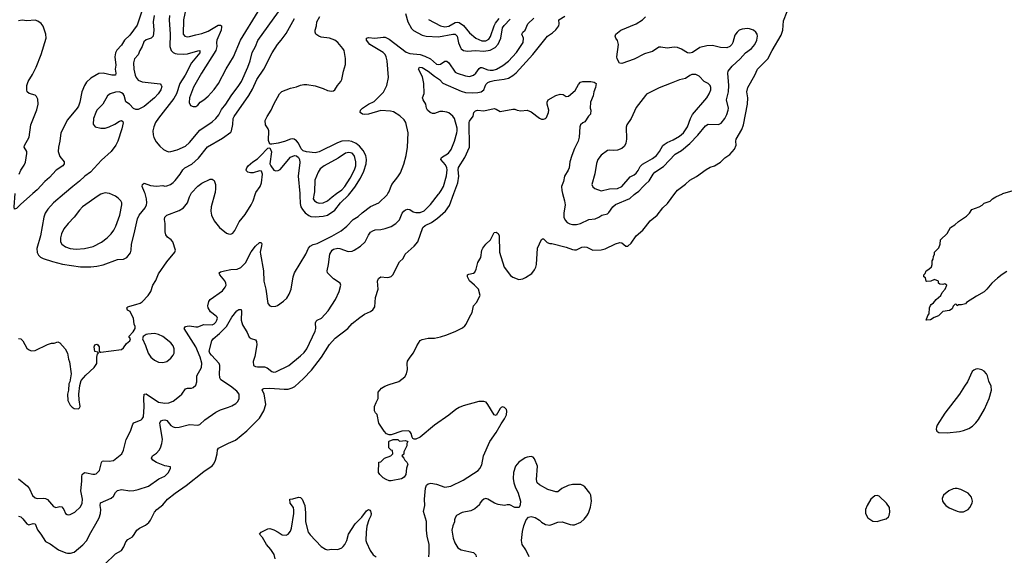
# Model space of a CAD drawing. Header units: inches. Extents: x 1473912 to 1647258, y 640388 to 773423.
# Tile 399 of 420: x 1623920 to 1633487, y 666485 to 671690. Entities that reach past the tile are written whole.
import ezdxf

# ---------------------------------------------------------------- set-up
doc = ezdxf.new("R2010")
doc.units = ezdxf.units.IN
doc.header["$MEASUREMENT"] = 0
for name, color, linetype in [('B6626', 7, 'Continuous'), ('B6627', 7, 'Continuous'), ('B6636', 7, 'Continuous'), ('B6637', 7, 'Continuous')]:
    doc.layers.add(name, color=color, linetype=linetype)

msp = doc.modelspace()

# ---------------------------------------------------------------- linework, layer by layer
at = {"layer": 'B6626', "color": 5}
for points, elevation in [([(1624048, 670000), (1623926.9, 669893.1), (1623890, 669854), (1623870, 669848.7), (1623866, 669870), (1623874.7, 670000)], 720), ([(1623908.4, 667228.4), (1623997.1, 667157.1), (1624015.3, 667130), (1624045.8, 667065.8), (1624070, 667043.1), (1624090, 667037), (1624150, 667041.6), (1624170, 667037.1), (1624190, 667028), (1624250, 666958.4), (1624270, 666948.8), (1624310, 666959.3), (1624330, 666955.5), (1624348.2, 666930), (1624366, 666890), (1624380.6, 666880.6), (1624390, 666877.6), (1624410, 666881.1), (1624454.7, 666905.3), (1624510, 666954.3), (1624527.4, 666990), (1624529.8, 667029.8), (1624515, 667110), (1624523.9, 667203.9), (1624523.1, 667250), (1624528, 667270), (1624550, 667288.7), (1624570, 667287.6), (1624630, 667271.7), (1624650, 667272), (1624662.2, 667277.8), (1624694.3, 667310), (1624713.3, 667386.7), (1624722, 667398), (1624735.6, 667404.4), (1624790, 667398.7), (1624830, 667404.9), (1624911.8, 667470), (1624930, 667506), (1624955.9, 667610), (1624998, 667690), (1625020.9, 667759.1), (1625030, 667772.2), (1625098.8, 667801.2), (1625109.9, 667810.1), (1625121.8, 667830), (1625131, 667929), (1625125.1, 668010), (1625130.8, 668049.2), (1625150, 668053.8), (1625270, 667974.2), (1625330, 667964.7), (1625370, 667965.4), (1625410, 667981.8), (1625473.7, 668030), (1625494.2, 668050), (1625530, 668101.1), (1625550, 668108.9), (1625590, 668108.7), (1625606, 668114), (1625630, 668137.1), (1625640.9, 668170), (1625642.7, 668230), (1625685.3, 668310), (1625688.7, 668351.3), (1625673.4, 668410), (1625632.3, 668512.3), (1625518.7, 668690), (1625530.7, 668709.3), (1625546.9, 668713.1), (1625570, 668714.2), (1625630, 668704), (1625650, 668706.8), (1625710, 668729.5), (1625790, 668723.8), (1625810, 668732.9), (1625825.1, 668750), (1625836.4, 668770), (1625841.3, 668790), (1625838, 668798), (1625829.4, 668810), (1625773.6, 668850), (1625749.8, 668889.8), (1625747.8, 668910), (1625756.9, 668950), (1625771.3, 668970), (1625890, 669056.4), (1625917.5, 669090), (1625924.6, 669110), (1625923.2, 669130), (1625912.4, 669152.4), (1625865.1, 669210), (1625856.9, 669230), (1625870, 669239), (1625909.4, 669250), (1625970, 669262.3), (1626033.1, 669266.9), (1626070, 669281.4), (1626113.5, 669326.5), (1626170, 669434.4), (1626210, 669490.2), (1626250, 669524.6), (1626264.9, 669524.9), (1626271.9, 669511.9), (1626271, 669491), (1626257.2, 669430), (1626259.1, 669410), (1626290.3, 669250), (1626292.2, 669150), (1626312.4, 669070), (1626332, 668932), (1626350, 668910.5), (1626370, 668904.2), (1626410, 668907), (1626426.1, 668913.9), (1626484.8, 668955.2), (1626514.6, 668985.4), (1626538.7, 669021.3), (1626559.1, 669070), (1626575.8, 669190), (1626589.6, 669230), (1626701.7, 669410), (1626725.3, 669470), (1626742.4, 669490), (1626770, 669504.4), (1626810, 669516.1), (1626952.7, 669587.3), (1627042.2, 669637.8), (1627097.8, 669682.2), (1627159.7, 669750), (1627210, 669778.5), (1627247.1, 669812.9), (1627330, 669875), (1627410, 669910.3), (1627490, 669988.7), (1627497.5, 670000)], 680), ([(1623910, 668593.4), (1623930, 668587.3), (1623950.7, 668570), (1623990, 668498), (1624004.5, 668484.5), (1624030, 668471), (1624070, 668474), (1624190, 668533.4), (1624230, 668544.9), (1624255.1, 668544.9), (1624290, 668558), (1624310, 668550.8), (1624360.7, 668490), (1624384, 668450), (1624394.8, 668390), (1624405.2, 668365.2), (1624421, 668250), (1624407.9, 668172.1), (1624398.8, 668150), (1624393, 668090), (1624383.8, 668050), (1624387.2, 667990), (1624410, 667945.5), (1624430, 667923.8), (1624450, 667912.7), (1624490, 667908), (1624502, 667918), (1624507, 667930), (1624497, 667997), (1624495.8, 668050), (1624504, 668136), (1624517.6, 668182.4), (1624563.3, 668236.7), (1624644.5, 668310), (1624669.3, 668350), (1624668, 668412), (1624676.4, 668443.6), (1624686, 668450), (1624678, 668458), (1624650, 668466), (1624644, 668510), (1624649, 668531), (1624670, 668538), (1624678, 668530), (1624690.8, 668510), (1624691.3, 668470), (1624698, 668458), (1624710, 668458.8), (1624910, 668485.3), (1624930, 668500.5), (1624958, 668542), (1624988.7, 668570), (1624998, 668590), (1624982, 668610), (1625023.3, 668656.7), (1625040.9, 668690), (1625040.9, 668710), (1625031.4, 668731.4), (1625024.7, 668790), (1625002, 668830), (1624994.2, 668854.2), (1624966.8, 668866.8), (1624961.2, 668890), (1624970, 668898.8), (1624990, 668906), (1625050, 668920.7), (1625090, 668936.3), (1625110, 668948.4), (1625169.6, 669010), (1625192.8, 669050), (1625215.1, 669110), (1625243.3, 669156.7), (1625270, 669219.1), (1625350, 669337.3), (1625428.7, 669430), (1625435.3, 669450), (1625409.2, 669530), (1625393.2, 669550), (1625357.1, 669577.1), (1625338.7, 669598.7), (1625332.8, 669630), (1625334, 669710), (1625328.2, 669750), (1625331.8, 669770), (1625350, 669790.3), (1625470, 669834.6), (1625510, 669861.3), (1625550.7, 669909.3), (1625571.1, 669970), (1625586.1, 670000)], 720), ([(1623910, 666864), (1623930, 666858), (1623950, 666840.5), (1623990, 666790.4), (1624010, 666780.4), (1624050, 666795.3), (1624070, 666790.4), (1624092.9, 666732.9), (1624126.7, 666690), (1624170, 666618.7), (1624217, 666597), (1624298.6, 666538.6), (1624367.3, 666507.3), (1624383.9, 666503.9), (1624414.9, 666505.1), (1624450, 666515.5), (1624534.7, 666585.3), (1624570, 666626), (1624610, 666705.5), (1624661.1, 666790), (1624691, 666850), (1624703.9, 666890), (1624707.6, 666930), (1624700.4, 666970), (1624706.1, 666993.9), (1624810, 667039.5), (1624830, 667060.4), (1624850, 667094.4), (1624870, 667113.7), (1624910, 667123.1), (1624990, 667110.4), (1625030, 667114.9), (1625070, 667123.8), (1625170, 667157), (1625272.5, 667227.5), (1625330, 667252.4), (1625365.1, 667290), (1625384, 667330), (1625386, 667346), (1625330, 667353.2), (1625247.9, 667387.9), (1625212.7, 667410), (1625201.2, 667430), (1625209, 667450), (1625250, 667477.1), (1625274.6, 667505.4), (1625287.6, 667530), (1625299.6, 667570), (1625307.6, 667610), (1625283.9, 667750), (1625283.1, 667770), (1625290, 667790.4), (1625310, 667799.5), (1625330, 667801.1), (1625350, 667793.4), (1625390, 667746.4), (1625410, 667732), (1625430, 667726.5), (1625470, 667729), (1625570, 667755.6), (1625651.2, 667748.8), (1625670, 667754.9), (1625719.2, 667800.8), (1625824.4, 667875.6), (1625870, 667899.5), (1625950, 667923.7), (1625982, 667938), (1626019.2, 667960.8), (1626039.1, 667980.9), (1626053.3, 668010), (1626052.6, 668050), (1626030, 668080.5), (1625969.7, 668130), (1625872.8, 668190), (1625865.3, 668210), (1625860.9, 668250), (1625866, 668310), (1625865, 668330), (1625857.8, 668350), (1625783.4, 668430), (1625768.5, 668450), (1625761.8, 668470), (1625786.6, 668570), (1625799.7, 668590), (1625860.4, 668639.6), (1625930.7, 668709.3), (1625981.7, 668798.3), (1626030, 668859.5), (1626050, 668872.4), (1626072.5, 668872.5), (1626076.7, 668856.7), (1626071.5, 668771.5), (1626083.7, 668723.7), (1626128.9, 668650), (1626150, 668606), (1626170, 668590.6), (1626210, 668578), (1626222, 668562), (1626224.9, 668530), (1626203.7, 668416.3), (1626190, 668368), (1626190.8, 668330), (1626210, 668320.4), (1626230, 668317.6), (1626297.4, 668317.4), (1626325.3, 668305.3), (1626370.4, 668270.4), (1626390, 668265.7), (1626410, 668267.4), (1626533.7, 668330), (1626650, 668421.8), (1626684.2, 668455.8), (1626708.6, 668490), (1626790, 668662.4), (1626797.3, 668690), (1626795, 668745), (1626801, 668759), (1626810.7, 668769.3), (1626851.3, 668788.7), (1626918.8, 668861.2), (1626987.9, 668972.1), (1627025.3, 669050), (1627038.7, 669110), (1627032.7, 669130), (1626970, 669171.6), (1626909.5, 669230), (1626908, 669250), (1626920.9, 669310), (1626933.5, 669410), (1626955.1, 669450), (1626970, 669459.7), (1627010, 669469.3), (1627030, 669467.1), (1627110, 669439), (1627150, 669440.9), (1627170.8, 669449.2), (1627230, 669488.5), (1627277.6, 669530), (1627310, 669595.5), (1627330, 669623.8), (1627350, 669639.5), (1627372.3, 669647.7), (1627430, 669650.4), (1627470, 669659.5), (1627530, 669681.3), (1627576, 669710), (1627610, 669746.8), (1627635.1, 669810), (1627650.9, 669829.1), (1627670, 669842.4), (1627690, 669848.7), (1627710, 669844.2), (1627743.8, 669823.8), (1627770, 669816.6), (1627810, 669817.1), (1627848.7, 669831.3), (1627910, 669895.2), (1627990, 669993.8), (1627994.5, 670000)], 660), ([(1624354.2, 670000), (1624250, 669909.7), (1624193.8, 669850), (1624169.1, 669810), (1624153.6, 669770), (1624121.3, 669590), (1624086.7, 669466.7), (1624088.5, 669428.5), (1624101.3, 669401.3), (1624123, 669383), (1624149.3, 669369.3), (1624239.5, 669339.5), (1624335.1, 669315.1), (1624510, 669288), (1624610, 669288.9), (1624670, 669294.6), (1624730, 669307.2), (1624870, 669359.3), (1624930, 669362), (1624960.1, 669379.9), (1624995.6, 669424.4), (1625002, 669450), (1625005.4, 669510), (1625032.9, 669610), (1625063.9, 669756.1), (1625081, 669790), (1625139.1, 669860.9), (1625152.3, 669890), (1625155.4, 669910), (1625152, 669950), (1625138.1, 670000)], 740), ([(1624728.3, 670000), (1624710, 669993.6), (1624682, 669978), (1624529.3, 669870.7), (1624500.4, 669839.6), (1624450.1, 669769.9), (1624390, 669709.7), (1624350, 669656.2), (1624326.7, 669610), (1624314.9, 669570), (1624315.3, 669530), (1624328.6, 669508.6), (1624363.6, 669483.6), (1624410, 669467.4), (1624470, 669460.1), (1624550, 669467.2), (1624633.8, 669486.2), (1624713.3, 669526.7), (1624769.9, 669570.1), (1624810, 669610.3), (1624835.9, 669644.1), (1624855.3, 669684.7), (1624892.8, 669790), (1624913.3, 669890), (1624910.9, 669910.9), (1624901.3, 669930), (1624876.6, 669956.6), (1624850, 669976.3), (1624793.2, 670000)], 760), ([(1624743.3, 666396.7), (1624850, 666499.3), (1624910, 666530.7), (1624932.4, 666567.6), (1624950, 666614.8), (1624970, 666638.8), (1625015.9, 666664.1), (1625033.8, 666686.2), (1625057.2, 666730), (1625084, 666750), (1625141.1, 666778.9), (1625175.1, 666804.9), (1625192.4, 666827.6), (1625230, 666904.9), (1625251, 666929), (1625310, 666976.4), (1625355.6, 667030), (1625429.6, 667090), (1625536.5, 667163.5), (1625710, 667298.7), (1625790, 667354.3), (1625806.1, 667373.9), (1625823.7, 667410), (1625837.5, 667470), (1625841, 667510), (1625852.9, 667527.1), (1625950, 667575.6), (1626017.6, 667602.4), (1626126.7, 667693.3), (1626250, 667817), (1626292.1, 667887.9), (1626311.8, 667950), (1626295, 668055), (1626275.1, 668090), (1626280.4, 668099.6), (1626293.5, 668106.5), (1626350.7, 668110.7), (1626490, 668099.7), (1626530, 668100.7), (1626569, 668111), (1626594.5, 668125.5), (1626677.7, 668202.3), (1626755, 668285), (1626853.7, 668410), (1626930, 668532.7), (1626985.2, 668594.8), (1627109.6, 668690), (1627150, 668736.4), (1627224, 668796), (1627270, 668827.4), (1627330, 668855.3), (1627350.6, 668869.4), (1627370, 668900.7), (1627375.9, 668990), (1627403.1, 669070), (1627397.6, 669150), (1627404.9, 669175.1), (1627430, 669192.4), (1627490, 669184.9), (1627510, 669186.5), (1627530, 669195.8), (1627544.2, 669210), (1627610, 669336.3), (1627646.6, 669370), (1627665.1, 669410), (1627754, 669490), (1627787.1, 669530), (1627836.9, 669670), (1627860.7, 669690), (1627921.3, 669718.7), (1627980.2, 669759.8), (1628057.6, 669830), (1628094.7, 669885.3), (1628137.5, 670000)], 640), ([(1625815.2, 670000), (1625779, 669870), (1625777.2, 669830), (1625784.5, 669790), (1625810, 669734.4), (1625860.4, 669670), (1625930, 669617.1), (1625950, 669607.7), (1625970, 669604.9), (1625990, 669615.5), (1626010, 669641.6), (1626052.7, 669727.3), (1626110, 669795.8), (1626169.7, 669890), (1626190, 669930.7), (1626211.9, 670000)], 720), ([(1626640.6, 670000), (1626642.1, 669982.1), (1626643.7, 669903.7), (1626652.2, 669872.2), (1626666.5, 669846.5), (1626693.7, 669813.7), (1626727.8, 669787.8), (1626750, 669778), (1626790, 669773.8), (1626870, 669780.1), (1626910, 669790.7), (1626980.5, 669839.5), (1627038.3, 669910), (1627116.3, 669983.7), (1627128.9, 670000)], 720), ([(1626780.5, 670000), (1626773, 669950), (1626784.2, 669930), (1626810, 669913.8), (1626830, 669908.4), (1626870, 669909.5), (1626910, 669929.2), (1626955.6, 669970), (1626997.2, 670000)], 740), ([(1629195.3, 670000), (1629214, 669930), (1629219.7, 669890), (1629207.7, 669810), (1629208.4, 669770), (1629220.9, 669740.9), (1629239.5, 669719.5), (1629265, 669705), (1629290, 669699.4), (1629330, 669700.1), (1629370, 669708.6), (1629450, 669747.8), (1629510, 669756.5), (1629546, 669770), (1629576, 669790), (1629630, 669805), (1629645, 669815), (1629683.1, 669870), (1629710, 669894.4), (1629847.3, 669952.7), (1629890, 669991.3), (1629901.9, 670000)], 640), ([(1627894, 666470), (1627899.5, 666510), (1627897.6, 666590), (1627878.7, 666670), (1627872.3, 666730), (1627872.9, 666812.9), (1627844, 666910), (1627855.3, 666970), (1627853.2, 667030), (1627863.2, 667136.8), (1627872.7, 667167.3), (1627890, 667178.8), (1627915.1, 667184.9), (1627970, 667175.3), (1628050, 667148), (1628110, 667157.1), (1628230, 667214.9), (1628373.2, 667310), (1628391.5, 667328.5), (1628410, 667364.7), (1628427.3, 667450), (1628487.8, 667590), (1628550, 667679.1), (1628596.6, 667763.4), (1628632, 667810), (1628649.4, 667850.6), (1628654, 667886), (1628650, 667902), (1628630, 667922), (1628610, 667926.6), (1628599.3, 667920.7), (1628587.7, 667910), (1628550, 667844), (1628530, 667849.2), (1628470, 667951.2), (1628451.6, 667971.6), (1628430, 667980.3), (1628381.9, 667978.1), (1628230, 667937.6), (1628190, 667921.1), (1628158.4, 667901.6), (1628090, 667847.6), (1627950.4, 667749.6), (1627810, 667633.2), (1627770, 667613.2), (1627754, 667614), (1627741.2, 667621.2), (1627733.2, 667633.2), (1627725.2, 667670), (1627710, 667689), (1627693.6, 667693.6), (1627632, 667690), (1627530, 667654), (1627510, 667655.3), (1627485.2, 667665.2), (1627462, 667690), (1627409.3, 667769.3), (1627394, 667854), (1627378, 667870), (1627368.7, 667890), (1627368.7, 667930), (1627382, 667970), (1627402, 668010), (1627402, 668070), (1627435.3, 668110), (1627468.7, 668130), (1627510, 668146), (1627605.4, 668174.6), (1627661.5, 668218.5), (1627679, 668250), (1627689.3, 668290), (1627685.2, 668350), (1627689, 668370), (1627713.2, 668410), (1627747.9, 668452.1), (1627778.6, 668521.4), (1627810, 668571), (1627830, 668582.8), (1627890, 668596), (1627950, 668594.8), (1628010, 668607.3), (1628070, 668627.7), (1628156.6, 668663.4), (1628223.2, 668696.8), (1628246.3, 668713.7), (1628259, 668730), (1628290, 668798), (1628316.5, 668843.5), (1628329, 668910), (1628358, 668942), (1628392.7, 669010), (1628377.2, 669070), (1628339.5, 669110), (1628290, 669152.7), (1628269.6, 669190), (1628269.4, 669210.6), (1628282.7, 669217.3), (1628330, 669226), (1628342, 669238), (1628355.1, 669264.9), (1628370, 669332), (1628400.9, 669379.1), (1628411.8, 669450), (1628419.5, 669470), (1628449.3, 669510), (1628494.5, 669550), (1628530, 669622), (1628550, 669624.7), (1628570, 669611.3), (1628577.3, 669590), (1628580.7, 669430), (1628626.1, 669286.1), (1628690, 669203.8), (1628710, 669188.2), (1628770, 669166.7), (1628810, 669172), (1628835.5, 669184.5), (1628894.8, 669225.2), (1628921.6, 669258.4), (1628935.4, 669284.6), (1628941.5, 669310), (1628950, 669471.3), (1628990, 669554), (1629000.4, 669559.6), (1629010, 669562), (1629046.4, 669526.4), (1629070, 669516), (1629090, 669514.8), (1629230, 669480.5), (1629290, 669456.4), (1629310, 669452.7), (1629330, 669454.9), (1629381.6, 669478.4), (1629410, 669482), (1629430, 669479.1), (1629490, 669450.7), (1629570, 669453.4), (1629610, 669464), (1629707.9, 669512.1), (1629750, 669524.9), (1629770, 669520.7), (1629810, 669490.8), (1629830, 669490.8), (1629861.5, 669518.5), (1629910, 669591), (1629975.3, 669644.7), (1630000, 669676.4)], 620), ([(1628869.2, 666470), (1628837.2, 666537.2), (1628803.7, 666590), (1628795.1, 666630), (1628805.6, 666714.4), (1628819, 666770), (1628842, 666830), (1628864.7, 666855.3), (1628890, 666861), (1628930, 666850.8), (1628970, 666826), (1628990, 666806.8), (1629030, 666784), (1629070, 666778.8), (1629090, 666782.8), (1629150, 666807.7), (1629189.6, 666810.4), (1629270, 666783.1), (1629290, 666779.5), (1629310, 666782.4), (1629372, 666808), (1629404.5, 666835.5), (1629431.8, 666868.2), (1629446.6, 666893.4), (1629466.8, 666953.2), (1629476.4, 667010), (1629469.8, 667069.8), (1629459.7, 667090), (1629409.7, 667149.7), (1629390, 667164.5), (1629371.5, 667171.5), (1629290, 667171.3), (1629250, 667162.4), (1629186, 667134), (1629150, 667102.7), (1629130, 667100.9), (1629050, 667123.7), (1628969.5, 667169.5), (1628949.2, 667190), (1628940.2, 667220.2), (1628951.9, 667351.9), (1628922.5, 667422.5), (1628910, 667437.2), (1628890, 667443.7), (1628850, 667439.6), (1628830, 667431.5), (1628770.7, 667390), (1628738, 667350), (1628718, 667290), (1628715.5, 667230), (1628720.5, 667190), (1628733.4, 667150), (1628764, 667090), (1628784.7, 667010), (1628783.6, 666976.4), (1628774, 666950), (1628730, 666948), (1628683.6, 666976.4), (1628656.4, 666976.4), (1628630, 666968.7), (1628570, 666977.2), (1628532.5, 666992.5), (1628470, 667029), (1628450, 667035.3), (1628430, 667028.7), (1628410, 667015.3), (1628391.3, 666990), (1628386, 666974), (1628343.5, 666936.5), (1628303.5, 666916.5), (1628218.8, 666901.2), (1628164.7, 666870), (1628150.9, 666849.1), (1628144.7, 666830), (1628144.7, 666810), (1628127.3, 666772.7), (1628118.8, 666730), (1628130.6, 666650), (1628146.6, 666606.6), (1628177.5, 666557.5), (1628210, 666539.1), (1628330.4, 666510.4), (1628351, 666490), (1628356, 666470)], 620), ([(1626403.7, 666450), (1626391.2, 666491.2), (1626360.1, 666540.1), (1626317.2, 666590), (1626278, 666658), (1626248.9, 666691.1), (1626266, 666710), (1626330, 666742), (1626350, 666744.7), (1626390, 666731.3), (1626430, 666711), (1626470, 666682.8), (1626510, 666680.7), (1626530, 666691), (1626550, 666718), (1626560.9, 666750), (1626585.2, 666890), (1626584.7, 666924.7), (1626579, 666950), (1626548.7, 666990), (1626546, 667030), (1626572.7, 667032.7), (1626630, 667051), (1626650, 667046), (1626666, 667030), (1626690.6, 666970), (1626696, 666896), (1626695.6, 666810), (1626722.6, 666710), (1626742.2, 666682.2), (1626850.7, 666570), (1626890, 666544.4), (1626910, 666538.4), (1626950, 666543.8), (1627010, 666541.7), (1627050, 666558.7), (1627063.6, 666570), (1627079.6, 666590), (1627099.6, 666630), (1627116, 666690), (1627179.3, 666790), (1627244.1, 666855.9), (1627290, 666918), (1627310, 666931.3), (1627323.6, 666923.6), (1627330, 666914), (1627336, 666890), (1627330.7, 666869.3), (1627311, 666830), (1627293.7, 666766.3), (1627284.9, 666710), (1627284, 666630), (1627288.3, 666608.3), (1627323.8, 666530), (1627354.4, 666490), (1627383, 666470)], 620)]:
    msp.add_lwpolyline(points, dxfattribs=dict(at, elevation=elevation))
for points, elevation in [([(1625230, 668641), (1625165.8, 668634.2), (1625150, 668629.4), (1625121, 668610), (1625114, 668590), (1625143.4, 668523.4), (1625168.8, 668448.8), (1625194.9, 668410), (1625230, 668382.3), (1625270, 668362.3), (1625310, 668357.2), (1625350, 668368.1), (1625390, 668401.3), (1625411.2, 668428.8), (1625420.2, 668450), (1625421.6, 668490), (1625410, 668519.2), (1625390, 668550.6), (1625310, 668609.8), (1625270, 668629.8)], 720), ([(1627610, 667594), (1627670, 667602), (1627691.3, 667590), (1627682, 667570), (1627682, 667550), (1627652, 667490), (1627651.6, 667468.4), (1627634, 667450), (1627654, 667430), (1627662, 667410), (1627682, 667390), (1627690.9, 667370.9), (1627678, 667330), (1627671.3, 667270), (1627654.4, 667245.6), (1627630.7, 667229.3), (1627530, 667209.2), (1627509.1, 667209.1), (1627480.2, 667220.2), (1627450, 667238), (1627418, 667270), (1627406, 667290), (1627408, 667390), (1627430, 667394), (1627466, 667430), (1627526, 667450), (1627546, 667470), (1627542, 667502), (1627530, 667506), (1627508, 667530), (1627506, 667590), (1627510, 667594), (1627550, 667611.3), (1627594, 667610)], 620)]:
    msp.add_lwpolyline(points, close=True, dxfattribs=dict(at, elevation=elevation))
at = {"layer": 'B6627', "color": 5}
for points, elevation in [([(1625554.7, 671890), (1625511.7, 671690), (1625507.7, 671550), (1625523.1, 671530), (1625550, 671524.1), (1625570, 671526.7), (1625630, 671544.7), (1625690, 671555.8), (1625750, 671579.1), (1625850, 671635.6), (1625870, 671638.3), (1625880.3, 671630), (1625882, 671622), (1625877.9, 671590), (1625836.1, 671490), (1625832.5, 671470), (1625835, 671430), (1625825.1, 671390), (1625687.3, 671170), (1625610, 671034), (1625570.3, 670930), (1625565.7, 670885.7), (1625578, 670858), (1625605.3, 670845.3), (1625630, 670846), (1625650, 670858.4), (1625672.3, 670890), (1625710, 670912), (1625751.4, 670948.6), (1625810, 671010.4), (1625852.4, 671070), (1625927.7, 671212.3), (1625997.4, 671330), (1626066, 671490), (1626236.8, 671770)], 780), ([(1623914, 670190), (1623932.5, 670227.5), (1623964.6, 670275.4), (1623975.8, 670304.2), (1623989.6, 670390), (1623987.8, 670410), (1623964.7, 670450), (1623968.1, 670468.1), (1624010.9, 670550), (1624029.8, 670670), (1624087.1, 670812.9), (1624099.1, 670870), (1624096.9, 670916.9), (1624084.6, 670944.6), (1624070, 670955.6), (1624012.6, 670972.6), (1623994, 670990), (1623987.8, 671010), (1623989.8, 671050), (1624001.6, 671090), (1624043.4, 671156.6), (1624081.3, 671230), (1624127.4, 671352.6), (1624177.5, 671510), (1624172.5, 671550), (1624148.5, 671628.5), (1624130, 671653.7), (1624097.3, 671677.3), (1624070, 671685.6), (1623990, 671679.7), (1623944.9, 671684.9), (1623910, 671678.3)], 720), ([(1625106.9, 671773.1), (1625061.5, 671638.5), (1624990, 671539.8), (1624939.4, 671490), (1624910, 671441.5), (1624865.2, 671394.8), (1624850.1, 671369.9), (1624842.9, 671330), (1624854.4, 671250), (1624849.2, 671210), (1624854.3, 671170), (1624850.4, 671150), (1624814, 671150), (1624730, 671171.9), (1624690, 671168.1), (1624610, 671121.5), (1624570, 671082), (1624548.9, 671051.1), (1624522.5, 670990), (1624504.7, 670890), (1624490.2, 670850), (1624478.5, 670830), (1624384.4, 670715.6), (1624318.5, 670590), (1624310.3, 670510), (1624296.1, 670450), (1624294.7, 670410), (1624310, 670362), (1624353, 670310), (1624353, 670290), (1624340.5, 670270), (1624272.8, 670227.2), (1624210, 670157), (1624163.4, 670116.6), (1624090, 670037), (1624048, 670000)], 720), ([(1625227.2, 671730), (1625217.4, 671670), (1625222.7, 671590), (1625216.5, 671530), (1625198, 671510), (1625150, 671493.5), (1625126.2, 671473.8), (1625111.1, 671428.9), (1625087.9, 671390), (1625071.4, 671350), (1625034.3, 671310), (1625024.2, 671270), (1625029.2, 671210.8), (1625042.5, 671150), (1625050.2, 671130), (1625070, 671103.2), (1625110, 671086), (1625285.8, 671065.8), (1625295.6, 671055.6), (1625299.5, 671039.5), (1625292.8, 671010), (1625266, 670970), (1625230, 670931.1), (1625130, 670848), (1625070, 670816.9), (1625050, 670817.6), (1625026.3, 670826.3), (1624986.6, 670870), (1624952.5, 670892.5), (1624934.8, 670954.8), (1624924.7, 670970), (1624910, 670981), (1624890, 670988.4), (1624850, 670986.6), (1624798.8, 670970), (1624773, 670950), (1624728.7, 670870), (1624670, 670811.3), (1624658.5, 670790), (1624638, 670730), (1624633.7, 670673.7), (1624652, 670650), (1624710, 670637.1), (1624750, 670634.9), (1624790, 670647.7), (1624845.8, 670674.2), (1624890, 670704), (1624910, 670710.7), (1624922, 670702), (1624926.4, 670686.4), (1624913.4, 670630), (1624872.6, 670510), (1624854, 670470), (1624810, 670408.6), (1624716, 670324), (1624606.7, 670210), (1624554, 670170), (1624500.6, 670119.4), (1624434.9, 670070), (1624354.2, 670000)], 740), ([(1625138.1, 670000), (1625134.1, 670014.1), (1625111.1, 670070), (1625112.3, 670090), (1625130, 670100.3), (1625190, 670080.2), (1625250, 670073.7), (1625310, 670079.5), (1625330, 670073.4), (1625350, 670074.6), (1625385.1, 670090), (1625410, 670107.4), (1625430, 670128.7), (1625479.2, 670190), (1625505.1, 670230), (1625525.1, 670250), (1625592.5, 670287.5), (1625656.6, 670343.4), (1625744.4, 670455.6), (1625890, 670538.3), (1625970, 670596.3), (1625976.9, 670610), (1625989.8, 670670.2), (1625994.8, 670730), (1626002.4, 670750), (1626147.4, 670952.6), (1626183.5, 671016.5), (1626222.9, 671110), (1626291.9, 671210), (1626372.3, 671367.7), (1626425.4, 671450), (1626461.7, 671490), (1626510, 671557.6), (1626590, 671700.4)], 740), ([(1625375.9, 671730), (1625371, 671690), (1625382.2, 671550), (1625380.1, 671430), (1625391.9, 671391.9), (1625410, 671372.2), (1625430, 671362.7), (1625450, 671358), (1625510, 671356.5), (1625550, 671359.7), (1625650, 671388.8), (1625671.8, 671390), (1625670, 671369.7), (1625588.2, 671271.8), (1625527.6, 671152.4), (1625475.1, 671070), (1625442.3, 670970), (1625416.8, 670923.2), (1625267.1, 670732.9), (1625239.2, 670690), (1625222.7, 670650), (1625215, 670610), (1625218, 670570), (1625224.2, 670544.2), (1625244.7, 670504.7), (1625281.8, 670461.8), (1625318, 670430), (1625350, 670412), (1625370, 670406.7), (1625390, 670408.7), (1625450, 670425.3), (1625530, 670462.8), (1625570, 670498.3), (1625670, 670616.9), (1625790, 670698.2), (1625826.2, 670730), (1625854.5, 670765.5), (1625881.1, 670818.9), (1625924.2, 670870), (1625975.4, 670950), (1626050.6, 671050), (1626074.8, 671090), (1626136.5, 671230), (1626158.3, 671290), (1626177.7, 671370), (1626210, 671428.8), (1626233, 671487), (1626433.6, 671766.4)], 760), ([(1627128.9, 670000), (1627177.4, 670062.6), (1627231.6, 670150), (1627263.3, 670216.7), (1627285, 670290), (1627289.1, 670330), (1627282.5, 670370), (1627257.6, 670417.6), (1627221.6, 670461.6), (1627187.8, 670487.8), (1627146.6, 670506.6), (1627110, 670512.2), (1627051.5, 670508.5), (1627006.4, 670493.6), (1626830, 670406), (1626790, 670396.9), (1626705.8, 670405.8), (1626675.3, 670415.3), (1626655.6, 670435.6), (1626630, 670489), (1626610, 670513.2), (1626586, 670530), (1626570, 670532.7), (1626550, 670529.2), (1626494.4, 670505.6), (1626430, 670489.3), (1626370, 670479), (1626350, 670482), (1626336.2, 670516.2), (1626342, 670610), (1626335.1, 670630), (1626308, 670670), (1626306, 670710), (1626325.6, 670750), (1626363.7, 670810), (1626389.6, 670870), (1626444.5, 670970), (1626468.3, 670991.7), (1626550, 671024.4), (1626610, 671037.3), (1626650, 671054.8), (1626680.9, 671059.1), (1626710, 671059.1), (1626790, 671047.7), (1626870, 671021.3), (1626910, 671002), (1626950, 670994.9), (1626970, 670999.3), (1626982, 671010), (1627007.6, 671052.4), (1627041.1, 671090), (1627050.9, 671110), (1627065.7, 671190), (1627084.6, 671255.4), (1627086.1, 671313.9), (1627072.8, 671390), (1627061, 671410), (1627010, 671468.4), (1626983, 671490), (1626930, 671510.7), (1626850, 671520.9), (1626825.1, 671530), (1626798.9, 671550), (1626789.7, 671570), (1626791.1, 671590), (1626803.5, 671630), (1626807.2, 671670), (1626837.3, 671722.7)], 720), ([(1627497.5, 670000), (1627506.5, 670013.5), (1627535.3, 670090), (1627595.3, 670164.7), (1627618.5, 670201.5), (1627653, 670287), (1627675, 670370), (1627688.8, 670450), (1627695.8, 670590), (1627671.8, 670690), (1627655.9, 670715.9), (1627615.1, 670755.1), (1627553.4, 670793.4), (1627521.8, 670801.8), (1627430, 670808.9), (1627310, 670771.5), (1627270, 670768.2), (1627250, 670772.7), (1627229.3, 670790), (1627232.3, 670810), (1627249.6, 670830), (1627310, 670868.5), (1627364.7, 670895.3), (1627454.6, 670985.4), (1627487.9, 671052.1), (1627503.5, 671130), (1627490.4, 671290.4), (1627482.2, 671330), (1627472.1, 671352.1), (1627453.1, 671373.1), (1627322.2, 671450), (1627289.7, 671490), (1627290, 671510.7), (1627310, 671516), (1627370, 671510.1), (1627450, 671522.2), (1627470, 671520.6), (1627510, 671499.7), (1627675.6, 671375.6), (1627710, 671363.4), (1627810, 671351.5), (1627856.7, 671336.7), (1627912.8, 671310), (1627970, 671258.6), (1627990, 671254.2), (1628010, 671258.8), (1628050, 671286.2), (1628070, 671287.3), (1628090, 671272.1), (1628150, 671181.3), (1628170.5, 671170), (1628250, 671143.5), (1628290, 671139.8), (1628330, 671152), (1628350.4, 671169.6), (1628383.4, 671216.6), (1628395.8, 671224.2), (1628410, 671226.5), (1628470, 671202.1), (1628490, 671199.6), (1628519.4, 671200.6), (1628551.6, 671208.4), (1628614.8, 671245.2), (1628670, 671286.7), (1628747.7, 671372.3), (1628811.1, 671470), (1628816.1, 671510), (1628798.8, 671550), (1628808.8, 671570), (1628830.9, 671589.1), (1628856.5, 671650), (1628914.6, 671705.4)], 680), ([(1627667.8, 671750), (1627690.1, 671670), (1627726.3, 671606.3), (1627745, 671585), (1627830, 671538.8), (1627869.9, 671530.1), (1627990, 671523.6), (1628130, 671550.1), (1628150, 671548.8), (1628169.2, 671529.2), (1628185, 671465), (1628201.4, 671421.4), (1628210, 671406.7), (1628233, 671390), (1628270, 671385.9), (1628350, 671390.5), (1628430, 671384.8), (1628490, 671395), (1628539.3, 671420.7), (1628570, 671452.9), (1628593.9, 671510), (1628609.9, 671610.1), (1628625.9, 671634.1), (1628684.2, 671695.8)], 720), ([(1627994.5, 670000), (1628016.5, 670030), (1628036.6, 670070), (1628067, 670173), (1628073.3, 670230), (1628070.7, 670250.7), (1628058.5, 670278.5), (1628012.6, 670330), (1628017.7, 670350), (1628086.8, 670393.2), (1628113.4, 670430), (1628143.9, 670510), (1628166.6, 670590), (1628171.2, 670610), (1628170, 670637.2), (1628145.2, 670730), (1628130, 670752.9), (1628090, 670784.4), (1628070, 670793.1), (1628030, 670799.6), (1628003.4, 670796.6), (1627950, 670779.1), (1627930, 670779.7), (1627907.9, 670787.9), (1627881.6, 670810), (1627871.5, 670830), (1627866.9, 670870), (1627839.7, 670910), (1627833.3, 670930), (1627848.4, 670971.6), (1627847.5, 671070), (1627834.4, 671134.4), (1627796.4, 671210), (1627805.2, 671230), (1627830, 671225), (1627890, 671191.3), (1627950, 671141.1), (1627999.5, 671110), (1628032.3, 671072.3), (1628210, 670994.2), (1628250, 670984.1), (1628321.9, 670978.1), (1628370, 670981.7), (1628403.7, 670990), (1628429.7, 671010), (1628450, 671059.5), (1628470, 671080.8), (1628489.9, 671090.1), (1628530, 671099), (1628628.2, 671111.8), (1628670, 671122.5), (1628712.1, 671147.9), (1628745.3, 671174.7), (1628906.5, 671353.5), (1629047.3, 671530), (1629097.4, 671562.6), (1629130, 671590.5), (1629156.9, 671630), (1629162, 671650), (1629159.7, 671690), (1629215.1, 671724.9)], 660), ([(1627890.7, 671690.7), (1628010, 671630.2), (1628050, 671619.8), (1628090, 671628), (1628150, 671662.9), (1628170, 671665.9), (1628190, 671661.7), (1628233.5, 671633.5), (1628290, 671562.4), (1628350.5, 671510.5), (1628410, 671484.7), (1628450, 671486.2), (1628477.4, 671502.6), (1628494.3, 671525.7), (1628529.4, 671630), (1628544.5, 671655.5), (1628579, 671701)], 740), ([(1630000, 671361.9), (1629990, 671359.1), (1629890, 671305.6), (1629770, 671265.2), (1629749.3, 671269.3), (1629725.2, 671310), (1629722.7, 671330), (1629737.2, 671450), (1629727.2, 671487.2), (1629712.7, 671510), (1629706.6, 671530), (1629712.3, 671550), (1629760.7, 671590), (1629908.9, 671651.1), (1629971.8, 671690), (1630000, 671718.7)], 640), ([(1628137.5, 670000), (1628176.2, 670103.8), (1628185.3, 670170), (1628180.8, 670230), (1628184.8, 670255.2), (1628244.7, 670350), (1628289.7, 670450), (1628287.1, 670690), (1628290, 670704.7), (1628326.8, 670753.2), (1628333.2, 670790), (1628350, 670804), (1628368, 670810), (1628430, 670806), (1628530, 670826), (1628550, 670820.5), (1628590, 670799.1), (1628710, 670820.7), (1628730, 670820.7), (1628752, 670810), (1628790, 670803.8), (1628850, 670810.6), (1628890, 670794.8), (1628970, 670734), (1628990, 670724.9), (1629010, 670722.8), (1629029.3, 670730.7), (1629039.3, 670740.7), (1629059.3, 670790), (1629061.2, 670810), (1629044, 670870), (1629044, 670890), (1629055.3, 670910), (1629130, 670953), (1629170, 670966.8), (1629202, 670962), (1629230, 670944.7), (1629253.6, 670946.4), (1629316.6, 671003.4), (1629350, 671062), (1629370, 671084.7), (1629390, 671091), (1629470, 671091), (1629502, 671082), (1629522, 671070), (1629516, 671030), (1629498.8, 670990), (1629490.6, 670949.4), (1629464.7, 670890), (1629464, 670830), (1629470.7, 670810), (1629467.7, 670772.3), (1629447.1, 670752.9), (1629410, 670699.3), (1629390, 670689.2), (1629370, 670668.7), (1629363, 670650), (1629356.4, 670550), (1629344.9, 670510), (1629310, 670439.3), (1629283.7, 670370), (1629266.7, 670310), (1629258.3, 670250), (1629250, 670227), (1629212.8, 670170), (1629203.2, 670116.8), (1629185.4, 670070), (1629187.3, 670030), (1629195.3, 670000)], 640), ([(1630000, 670954.4), (1629910, 670838), (1629860.9, 670730), (1629820.3, 670670), (1629812.7, 670647.3), (1629816.9, 670530), (1629809.3, 670490.7), (1629797.2, 670462.8), (1629770, 670439.1), (1629730, 670423.9), (1629690, 670418), (1629650, 670423.5), (1629630, 670420.4), (1629570, 670374.7), (1629538.5, 670330), (1629525.7, 670294.3), (1629506.7, 670193.3), (1629480.4, 670090), (1629487.2, 670067.2), (1629506.8, 670050), (1629570, 670028.4), (1629650, 670048.1), (1629730, 670050.9), (1629769.9, 670070.1), (1629850, 670163.9), (1629890, 670183.2), (1629910, 670198.2), (1629930, 670224), (1629950, 670264.7), (1629970, 670287.6), (1630000, 670304)], 660), ([(1626211.9, 670000), (1626215.1, 670010), (1626255.8, 670070), (1626270, 670106), (1626277.8, 670190), (1626270, 670219.5), (1626250, 670221.3), (1626190, 670203.6), (1626162.9, 670202.9), (1626138, 670210), (1626122.7, 670222.7), (1626119, 670230), (1626126, 670250), (1626140.9, 670270), (1626183.7, 670310), (1626230, 670339.5), (1626257.2, 670362.8), (1626330, 670442.8), (1626350, 670444.7), (1626365.8, 670405.8), (1626350.4, 670290), (1626358.7, 670270), (1626390, 670228.5), (1626410, 670220.3), (1626430, 670223.1), (1626450, 670235.8), (1626550, 670355.5), (1626590.6, 670370.6), (1626610, 670367.3), (1626630, 670351.3), (1626638.4, 670330), (1626641.4, 670301.4), (1626626.4, 670170), (1626640.6, 670000)], 720), ([(1626997.2, 670000), (1627050, 670038.1), (1627078.2, 670070), (1627131.1, 670148.9), (1627173.4, 670230), (1627186.4, 670270), (1627185, 670310), (1627175.8, 670350), (1627168.3, 670370), (1627150, 670393.6), (1627119, 670401), (1627086.3, 670393.7), (1627014.7, 670345.3), (1626877.8, 670270), (1626840.6, 670239.4), (1626818.9, 670210), (1626786.1, 670130), (1626783, 670017), (1626780.5, 670000)], 740), ([(1625586.1, 670000), (1625590, 670007.7), (1625650, 670074), (1625690, 670101.3), (1625770, 670139.3), (1625790, 670139.1), (1625810, 670126), (1625821.3, 670090), (1625823.7, 670050), (1625818, 670010), (1625815.2, 670000)], 720), ([(1629901.9, 670000), (1629935.5, 670024.5), (1629977.4, 670070), (1630000, 670090.3)], 640), ([(1624793.2, 670000), (1624790, 670001.3), (1624750, 670007.6), (1624728.3, 670000)], 760)]:
    msp.add_lwpolyline(points, dxfattribs=dict(at, elevation=elevation))
at = {"layer": 'B6636', "color": 5}
for points, elevation in [([(1630000, 669676.4), (1630045.3, 669734.7), (1630115.1, 669790), (1630170, 669860.7), (1630214.5, 669905.5), (1630285, 670000)], 620), ([(1633510, 669243.2), (1633464.7, 669215.3), (1633420.3, 669179.7), (1633366, 669130), (1633315.8, 669070), (1633290, 669046.6), (1633215.4, 669004.6), (1633119.8, 668940.2), (1633110, 668929.4), (1633070, 668918), (1633042, 668918), (1633030, 668908), (1633022, 668922), (1633010, 668926), (1632990, 668906), (1632978.8, 668881.2), (1632954.8, 668865.2), (1632890, 668852.7), (1632848.7, 668811.3), (1632805.1, 668794.9), (1632770, 668772.7), (1632726, 668770), (1632744.5, 668815.5), (1632757.2, 668830), (1632759, 668890), (1632770, 668912), (1632777.2, 668922.8), (1632800.2, 668939.8), (1632824, 668970), (1632869, 669010), (1632882, 669038), (1632912.7, 669070), (1632928, 669110), (1632910, 669122), (1632890, 669118), (1632860.4, 669120.4), (1632846, 669130), (1632846, 669150), (1632810, 669166), (1632771.6, 669148.4), (1632730, 669146), (1632726, 669150), (1632722, 669182), (1632706, 669190), (1632706, 669210), (1632716.4, 669223.6), (1632726, 669250), (1632754.6, 669265.4), (1632778, 669290), (1632786, 669310), (1632787.3, 669347.3), (1632796.4, 669363.6), (1632798, 669390), (1632808, 669410), (1632808, 669430), (1632850, 669474), (1632862, 669510), (1632868, 669550), (1632930, 669612), (1632964, 669670), (1633004.5, 669695.5), (1633041.2, 669730), (1633119.1, 669780.9), (1633149, 669810), (1633170, 669844.7), (1633242, 669870), (1633271.8, 669888.2), (1633290, 669906), (1633350, 669926.8), (1633371.7, 669948.3), (1633404, 669970), (1633470, 669999.3), (1633472.3, 670000)], 580)]:
    msp.add_lwpolyline(points, dxfattribs=dict(at, elevation=elevation))
at = {"layer": 'B6636', "color": 5, "elevation": 620}
for points in [[(1633230, 668295.5), (1633210, 668292.8), (1633190, 668284.4), (1633174.6, 668270), (1633130.2, 668170), (1633099.6, 668130), (1633050.2, 668050), (1632910, 667867.6), (1632834, 667750), (1632826.8, 667730), (1632826, 667710), (1632831.1, 667691.1), (1632850, 667678), (1632930, 667674.8), (1633050, 667687.3), (1633090, 667696.3), (1633143.3, 667716.7), (1633179.1, 667740.9), (1633210, 667770.8), (1633236.1, 667803.9), (1633294.9, 667905.1), (1633340.4, 668010), (1633362.7, 668090), (1633360.4, 668130), (1633336.9, 668176.9), (1633323.7, 668230), (1633313.3, 668250), (1633290, 668274.6), (1633270, 668285.8)], [(1633030, 667132.4), (1633010, 667132.4), (1632990, 667129.7), (1632948.4, 667111.6), (1632895.5, 667070), (1632882.4, 667037.6), (1632886, 667010), (1632898, 666990), (1632918, 666970), (1632950, 666947), (1633030, 666912.4), (1633050, 666907), (1633090, 666907.2), (1633135.1, 666930), (1633152, 666950), (1633174, 666990), (1633178.4, 667010), (1633169.5, 667050), (1633135.1, 667090), (1633064.1, 667124.1)], [(1632250, 667066), (1632230, 667062.7), (1632190, 667029.2), (1632154.4, 666970), (1632138.4, 666930), (1632139.3, 666890), (1632160.7, 666850), (1632210, 666817.3), (1632250, 666814), (1632290, 666826.8), (1632340.2, 666839.8), (1632362, 666858), (1632369.3, 666870.7), (1632374.5, 666905.5), (1632370, 666948), (1632343.7, 666990), (1632270, 667059.3)]]:
    msp.add_lwpolyline(points, close=True, dxfattribs=at)
at = {"layer": 'B6637', "color": 5}
for points, elevation in [([(1630285, 670000), (1630310, 670033.4), (1630388.2, 670091.8), (1630430, 670130.6), (1630494.9, 670165.1), (1630590, 670233.4), (1630630, 670256.3), (1630670, 670270.8), (1630730, 670306), (1630772.1, 670347.9), (1630820.1, 670379.9), (1630866.8, 670433.2), (1630880.9, 670470), (1630878.4, 670510), (1630882.9, 670530), (1630937.8, 670622.2), (1630952.8, 670670), (1630992.6, 670870), (1630995.1, 670930), (1630986.6, 670990), (1630994, 671030), (1631063.1, 671150), (1631088.4, 671210), (1631189.7, 671310), (1631230, 671390.5), (1631320.1, 671539.9), (1631336.4, 671590), (1631340.4, 671679.6), (1631376.9, 671770)], 620), ([(1630000, 670090.3), (1630036.8, 670123.2), (1630075.1, 670190), (1630092.6, 670207.4), (1630176.9, 670263.1), (1630290, 670385), (1630350, 670420.2), (1630432.5, 670487.5), (1630510.5, 670569.5), (1630581.9, 670658.1), (1630610, 670674), (1630710, 670672.4), (1630734.5, 670685.5), (1630770, 670728.8), (1630792.1, 670770), (1630804.9, 670810), (1630805.4, 670830), (1630788.3, 670910), (1630806.5, 670990), (1630811.1, 671050), (1630801.1, 671170), (1630804.2, 671190), (1630842.1, 671237.9), (1630919.8, 671310), (1630972.4, 671367.6), (1631030, 671410.3), (1631062.4, 671450), (1631083.1, 671490), (1631089.7, 671530), (1631085.4, 671550), (1631072.8, 671570), (1631050, 671589.7), (1631010, 671602.7), (1630990, 671603.5), (1630941.1, 671598.9), (1630910, 671587.8), (1630890.2, 671569.8), (1630870, 671540.9), (1630850.2, 671470), (1630839.6, 671450), (1630820.4, 671430), (1630790, 671416.4), (1630730, 671418.7), (1630650, 671438.8), (1630596.3, 671436.3), (1630530, 671419.1), (1630456, 671370), (1630430, 671364.9), (1630410, 671369.9), (1630350, 671405.3), (1630310, 671421), (1630278, 671422), (1630210, 671413), (1630150, 671424.4), (1630130, 671423.1), (1630070, 671382), (1630000, 671361.9)], 640), ([(1630000, 670304), (1630070, 670342.5), (1630108, 670372), (1630137, 670410), (1630170, 670467.9), (1630181.2, 670478.8), (1630210, 670497.3), (1630270, 670521.2), (1630330, 670558.3), (1630369.8, 670590), (1630409.1, 670650), (1630437, 670730), (1630457, 670770), (1630595.4, 670930), (1630619.7, 670970), (1630635.1, 671010), (1630635.6, 671030), (1630629.5, 671050), (1630609.7, 671069.7), (1630569.3, 671090), (1630522.3, 671142.3), (1630490, 671156.3), (1630450, 671156.9), (1630430, 671149.6), (1630390, 671119.7), (1630330, 671104.4), (1630250, 671075), (1630132.7, 671027.3), (1630010, 670967.3), (1630000, 670954.4)], 660), ([(1633472.3, 670000), (1633778, 670090)], 580)]:
    msp.add_lwpolyline(points, dxfattribs=dict(at, elevation=elevation))

doc.saveas('drawing.dxf')
